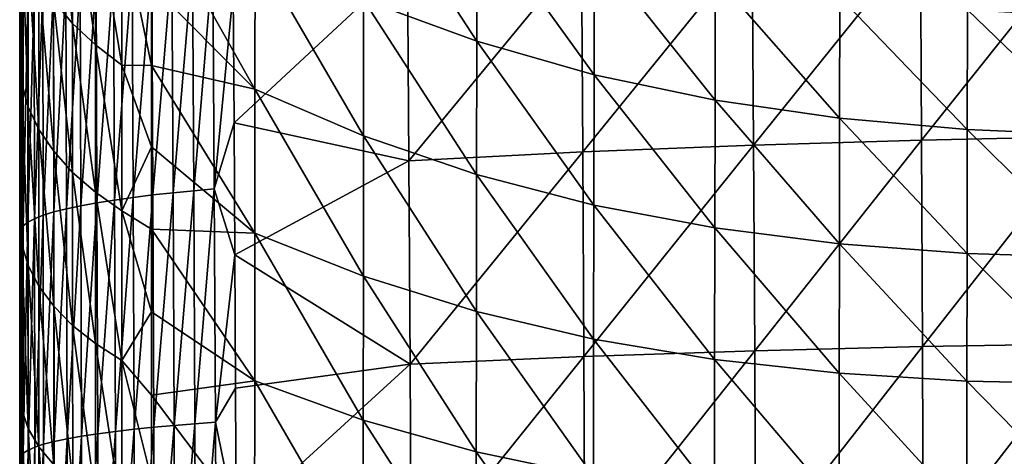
# Model space of a CAD drawing. Header units: metres. Extents: x -24 to 72, y -247 to 22.
# Tile 366 of 573: x -15.5 to -5.15, y -32.27 to -27.68. Entities that reach past the tile are written whole.
import ezdxf

# ---------------------------------------------------------------- set-up
doc = ezdxf.new("R2010")
doc.units = ezdxf.units.M
doc.layers.add('solid_509589_MEDIA_SW0001', color=7, linetype='CONTINUOUS')

msp = doc.modelspace()

# ---------------------------------------------------------------- linework, layer by layer
at = {"layer": 'solid_509589_MEDIA_SW0001'}
for points in [[(-15.497526, -25.741493, 288.799835), (-15.497931, -26.515589, 287.362671), (-15.497989, -27.706612, 287.904022)], [(-15.497596, -26.978422, 289.356995), (-15.497526, -25.741493, 288.799835), (-15.497989, -27.706612, 287.904022)], [(-15.497873, -27.191925, 296.32962), (-15.497729, -25.727243, 295.794861), (-15.497581, -27.733116, 294.832489)], [(-15.497729, -25.727243, 295.794861), (-15.497417, -26.312201, 294.311218), (-15.497581, -27.733116, 294.832489)], [(-15.499331, -25.827446, 281.472687), (-15.499706, -26.744677, 280.156006), (-15.4997, -27.705221, 280.70813)], [(-15.499317, -26.82909, 282.049988), (-15.499331, -25.827446, 281.472687), (-15.4997, -27.705221, 280.70813)], [(-15.498868, -25.949455, 283.410004), (-15.499317, -26.82909, 282.049988), (-15.499313, -27.848145, 282.59787)], [(-15.498863, -27.011513, 283.980042), (-15.498868, -25.949455, 283.410004), (-15.499313, -27.848145, 282.59787)], [(-15.143478, -25.939301, 275.747009), (-14.944801, -26.195423, 275.448181), (-14.944465, -27.71608, 276.464874)], [(-15.143209, -27.476841, 276.778229), (-15.143478, -25.939301, 275.747009), (-14.944465, -27.71608, 276.464874)], [(-15.499181, -27.788315, 299.848206), (-15.5, -27.461668, 301.38385), (-15.5, -26.118168, 300.942566)], [(-15.499106, -26.215109, 299.328339), (-15.499181, -27.788315, 299.848206), (-15.5, -26.118168, 300.942566)], [(-15.498379, -26.175669, 285.376953), (-15.498863, -27.011513, 283.980042), (-15.498876, -28.092047, 284.518707)], [(-15.498398, -27.300936, 285.934967), (-15.498379, -26.175669, 285.376953), (-15.498876, -28.092047, 284.518707)], [(-11.885543, -27.464169, 272.950531), (-11.884227, -26.075605, 271.896027), (-10.69655, -27.903688, 272.359131)], [(-11.884227, -26.075605, 271.896027), (-10.694796, -26.547014, 271.331116), (-10.69655, -27.903688, 272.359131)], [(-15.498519, -28.217882, 298.333679), (-15.499181, -27.788315, 299.848206), (-15.499106, -26.215109, 299.328339)], [(-15.498519, -28.217882, 298.333679), (-15.499106, -26.215109, 299.328339), (-15.498384, -26.684855, 297.828461)], [(-15.497318, -26.266836, 290.816681), (-15.497596, -26.978422, 289.356995), (-15.497705, -28.237373, 289.877472)], [(-15.497439, -27.572432, 291.351166), (-15.497318, -26.266836, 290.816681), (-15.497705, -28.237373, 289.877472)], [(-14.944801, -26.195423, 275.448181), (-14.705273, -26.438145, 275.166321), (-14.704935, -27.942823, 276.169281)], [(-14.944465, -27.71608, 276.464874), (-14.944801, -26.195423, 275.448181), (-14.704935, -27.942823, 276.169281)], [(-15.497581, -27.733116, 294.832489), (-15.497417, -26.312201, 294.311218), (-15.497499, -28.304363, 293.337921)], [(-15.497417, -26.312201, 294.311218), (-15.49733, -26.928921, 292.829559), (-15.497499, -28.304363, 293.337921)], [(-14.705273, -26.438145, 275.166321), (-14.427283, -26.665054, 274.904755), (-14.42705, -28.154881, 275.895081)], [(-14.704935, -27.942823, 276.169281), (-14.705273, -26.438145, 275.166321), (-14.42705, -28.154881, 275.895081)], [(-13.027992, -28.407681, 274.596527), (-14.115116, -27.312332, 274.970154), (-14.115116, -26.475697, 274.385345)], [(-13.027992, -28.407681, 274.596527), (-14.115116, -26.475697, 274.385345), (-13.027132, -26.937101, 273.589325)], [(-15.497931, -26.515589, 287.362671), (-15.498398, -27.300936, 285.934967), (-15.498443, -28.445763, 286.459564)], [(-15.497989, -27.706612, 287.904022), (-15.497931, -26.515589, 287.362671), (-15.498443, -28.445763, 286.459564)], [(-10.69655, -27.903688, 272.359131), (-10.694796, -26.547014, 271.331116), (-9.464845, -28.255747, 271.815216)], [(-10.694796, -26.547014, 271.331116), (-9.462843, -26.928247, 270.808319), (-9.464845, -28.255747, 271.815216)], [(-15.498519, -28.217882, 298.333679), (-15.498384, -26.684855, 297.828461), (-15.49805, -28.682413, 296.821411)], [(-15.498384, -26.684855, 297.828461), (-15.497873, -27.191925, 296.32962), (-15.49805, -28.682413, 296.821411)], [(-14.427283, -26.665054, 274.904755), (-14.115116, -27.312332, 274.970154), (-14.115116, -28.159414, 275.526489)], [(-14.42705, -28.154881, 275.895081), (-14.427283, -26.665054, 274.904755), (-14.115116, -28.159414, 275.526489)], [(-15.477752, -26.707567, 277.786407), (-15.477727, -28.349989, 278.7789), (-15.5, -26.887018, 278.41684)], [(-15.499706, -26.744677, 280.156006), (-15.5, -27.503904, 278.792633), (-15.5, -28.436295, 279.329926)], [(-15.4997, -27.705221, 280.70813), (-15.499706, -26.744677, 280.156006), (-15.5, -28.436295, 279.329926)], [(-15.410644, -28.593189, 278.420074), (-15.477727, -28.349989, 278.7789), (-15.477752, -26.707567, 277.786407)], [(-15.410644, -28.593189, 278.420074), (-15.477752, -26.707567, 277.786407), (-15.410746, -26.970467, 277.442566)], [(-6.034261, -26.811569, 303.699402), (-6.022542, -28.943228, 304.295563), (-4.293028, -26.769056, 303.687561)], [(-6.022542, -28.943228, 304.295563), (-4.284083, -28.906889, 304.286194), (-4.293028, -26.769056, 303.687561)], [(-15.477727, -28.349989, 278.7789), (-15.5, -27.503904, 278.792633), (-15.5, -26.887018, 278.41684)], [(-15.499317, -26.82909, 282.049988), (-15.4997, -27.705221, 280.70813), (-15.499699, -28.681675, 281.231964)], [(-15.499313, -27.848145, 282.59787), (-15.499317, -26.82909, 282.049988), (-15.499699, -28.681675, 281.231964)], [(-9.597278, -26.956171, 303.708618), (-9.582665, -29.068401, 304.302948), (-7.801152, -26.873053, 303.706909)], [(-9.582665, -29.068401, 304.302948), (-7.787465, -28.996225, 304.301514), (-7.801152, -26.873053, 303.706909)], [(-7.801152, -26.873053, 303.706909), (-7.787465, -28.996225, 304.301514), (-6.034261, -26.811569, 303.699402)], [(-7.787465, -28.996225, 304.301514), (-6.022542, -28.943228, 304.295563), (-6.034261, -26.811569, 303.699402)], [(-15.497596, -26.978422, 289.356995), (-15.497989, -27.706612, 287.904022), (-15.498079, -28.918261, 288.409943)], [(-15.497705, -28.237373, 289.877472), (-15.497596, -26.978422, 289.356995), (-15.498079, -28.918261, 288.409943)], [(-15.49733, -26.928921, 292.829559), (-15.497439, -27.572432, 291.351166), (-15.497602, -28.900993, 291.846863)], [(-15.497499, -28.304363, 293.337921), (-15.49733, -26.928921, 292.829559), (-15.497602, -28.900993, 291.846863)], [(-15.410746, -26.970467, 277.442566), (-15.299061, -27.227533, 277.105408), (-15.298848, -28.830931, 278.068207)], [(-15.410644, -28.593189, 278.420074), (-15.410746, -26.970467, 277.442566), (-15.298848, -28.830931, 278.068207)], [(-13.027992, -28.407681, 274.596527), (-13.027132, -26.937101, 273.589325), (-11.887068, -28.898071, 273.927826)], [(-13.027132, -26.937101, 273.589325), (-11.885543, -27.464169, 272.950531), (-11.887068, -28.898071, 273.927826)], [(-11.424363, -27.0639, 303.703278), (-11.410083, -29.16256, 304.298859), (-9.597278, -26.956171, 303.708618)], [(-11.410083, -29.16256, 304.298859), (-9.582665, -29.068401, 304.302948), (-9.597278, -26.956171, 303.708618)], [(-9.464845, -28.255747, 271.815216), (-9.462843, -26.928247, 270.808319), (-8.193263, -28.523613, 271.321228)], [(-9.462843, -26.928247, 270.808319), (-8.191207, -27.222404, 270.33017), (-8.193263, -28.523613, 271.321228)], [(-15.498863, -27.011513, 283.980042), (-15.499313, -27.848145, 282.59787), (-15.499321, -28.884171, 283.11557)], [(-15.498876, -28.092047, 284.518707), (-15.498863, -27.011513, 283.980042), (-15.499321, -28.884171, 283.11557)], [(-14.112652, -27.130442, 303.472015), (-14.100281, -29.520275, 304.16272), (-13.900319, -27.102938, 303.545624)], [(-14.100281, -29.520275, 304.16272), (-13.887199, -29.496731, 304.236603), (-13.900319, -27.102938, 303.545624)], [(-13.900319, -27.102938, 303.545624), (-13.887199, -29.496731, 304.236603), (-13.684937, -27.078197, 303.5979)], [(-13.887199, -29.496731, 304.236603), (-13.671237, -29.475523, 304.28891), (-13.684937, -27.078197, 303.5979)], [(-13.684937, -27.078197, 303.5979), (-13.671237, -29.475523, 304.28891), (-13.469865, -27.056492, 303.629517)], [(-13.671237, -29.475523, 304.28891), (-13.455714, -29.456881, 304.320404), (-13.469865, -27.056492, 303.629517)], [(-13.469865, -27.056492, 303.629517), (-13.455714, -29.456881, 304.320404), (-13.255541, -27.388344, 303.748993)], [(-13.255541, -27.388344, 303.748993), (-13.24717, -28.761162, 304.147827), (-11.424363, -27.0639, 303.703278)], [(-13.24717, -28.761162, 304.147827), (-11.410083, -29.16256, 304.298859), (-11.424363, -27.0639, 303.703278)], [(-15.49805, -28.682413, 296.821411), (-15.497873, -27.191925, 296.32962), (-15.497783, -29.178921, 295.311798)], [(-15.497873, -27.191925, 296.32962), (-15.497581, -27.733116, 294.832489), (-15.497783, -29.178921, 295.311798)], [(-14.697011, -27.226765, 303.125427), (-14.688023, -29.602665, 303.813812), (-14.514097, -27.1926, 303.260925)], [(-14.688023, -29.602665, 303.813812), (-14.503807, -29.573441, 303.950348), (-14.514097, -27.1926, 303.260925)], [(-14.514097, -27.1926, 303.260925), (-14.503807, -29.573441, 303.950348), (-14.318346, -27.160418, 303.376923)], [(-14.503807, -29.573441, 303.950348), (-14.30692, -29.545918, 304.067108), (-14.318346, -27.160418, 303.376923)], [(-14.318346, -27.160418, 303.376923), (-14.30692, -29.545918, 304.067108), (-14.112652, -27.130442, 303.472015)], [(-14.30692, -29.545918, 304.067108), (-14.100281, -29.520275, 304.16272), (-14.112652, -27.130442, 303.472015)], [(-15.498398, -27.300936, 285.934967), (-15.498876, -28.092047, 284.518707), (-15.498907, -29.190643, 285.025208)], [(-15.498443, -28.445763, 286.459564), (-15.498398, -27.300936, 285.934967), (-15.498907, -29.190643, 285.025208)], [(-15.299061, -27.227533, 277.105408), (-15.143209, -27.476841, 276.778229), (-15.142883, -29.06144, 277.726715)], [(-15.298848, -28.830931, 278.068207), (-15.299061, -27.227533, 277.105408), (-15.142883, -29.06144, 277.726715)], [(-15.145867, -27.339577, 302.62323), (-15.141192, -29.699297, 303.306732), (-15.014787, -27.300365, 302.804108)], [(-15.141192, -29.699297, 303.306732), (-15.008676, -29.665682, 303.489532), (-15.014787, -27.300365, 302.804108)], [(-15.014787, -27.300365, 302.804108), (-15.008676, -29.665682, 303.489532), (-14.864604, -27.262732, 302.972382)], [(-15.008676, -29.665682, 303.489532), (-14.85703, -29.633448, 303.659424), (-14.864604, -27.262732, 302.972382)], [(-14.864604, -27.262732, 302.972382), (-14.85703, -29.633448, 303.659424), (-14.697011, -27.226765, 303.125427)], [(-14.85703, -29.633448, 303.659424), (-14.688023, -29.602665, 303.813812), (-14.697011, -27.226765, 303.125427)], [(-13.027992, -28.407681, 274.596527), (-14.115116, -28.159414, 275.526489), (-14.115116, -27.312332, 274.970154)], [(-8.193263, -28.523613, 271.321228), (-8.191207, -27.222404, 270.33017), (-6.884387, -28.713303, 270.881653)], [(-8.191207, -27.222404, 270.33017), (-6.882442, -27.435286, 269.901489), (-6.884387, -28.713303, 270.881653)], [(-15.346331, -27.422516, 302.234497), (-15.344149, -29.770494, 302.913361), (-15.256616, -27.380306, 302.432404)], [(-15.344149, -29.770494, 302.913361), (-15.253273, -29.734247, 303.113739), (-15.256616, -27.380306, 302.432404)], [(-15.256616, -27.380306, 302.432404), (-15.253273, -29.734247, 303.113739), (-15.145867, -27.339577, 302.62323)], [(-15.253273, -29.734247, 303.113739), (-15.141192, -29.699297, 303.306732), (-15.145867, -27.339577, 302.62323)], [(-13.455714, -29.456881, 304.320404), (-13.24717, -28.761162, 304.147827), (-13.255541, -27.388344, 303.748993)], [(-15.5, -27.461668, 301.38385), (-15.5, -28.82155, 301.792084), (-15.490991, -27.557575, 301.625854)], [(-15.499267, -29.388245, 300.322235), (-15.5, -28.82155, 301.792084), (-15.5, -27.461668, 301.38385)], [(-15.499181, -27.788315, 299.848206), (-15.499267, -29.388245, 300.322235), (-15.5, -27.461668, 301.38385)], [(-15.477727, -28.349989, 278.7789), (-15.5, -28.436295, 279.329926), (-15.5, -27.503904, 278.792633)], [(-15.490991, -27.557575, 301.625854), (-15.490844, -29.886595, 302.296356), (-15.462877, -27.5112, 301.828674)], [(-15.490844, -29.886595, 302.296356), (-15.462314, -29.84672, 302.502045), (-15.462877, -27.5112, 301.828674)], [(-15.462877, -27.5112, 301.828674), (-15.462314, -29.84672, 302.502045), (-15.414923, -27.466164, 302.032349)], [(-15.462314, -29.84672, 302.502045), (-15.413676, -29.808002, 302.708527), (-15.414923, -27.466164, 302.032349)], [(-15.414923, -27.466164, 302.032349), (-15.413676, -29.808002, 302.708527), (-15.346331, -27.422516, 302.234497)], [(-15.413676, -29.808002, 302.708527), (-15.344149, -29.770494, 302.913361), (-15.346331, -27.422516, 302.234497)], [(-15.143209, -27.476841, 276.778229), (-14.944465, -27.71608, 276.464874), (-14.944061, -29.282608, 277.399689)], [(-15.142883, -29.06144, 277.726715), (-15.143209, -27.476841, 276.778229), (-14.944061, -29.282608, 277.399689)], [(-11.887068, -28.898071, 273.927826), (-11.885543, -27.464169, 272.950531), (-10.698506, -29.304224, 273.311523)], [(-11.885543, -27.464169, 272.950531), (-10.69655, -27.903688, 272.359131), (-10.698506, -29.304224, 273.311523)], [(-6.884387, -28.713303, 270.881653), (-6.882442, -27.435286, 269.901489), (-5.542617, -28.832724, 270.502563)], [(-6.882442, -27.435286, 269.901489), (-5.540914, -27.574518, 269.528839), (-5.542617, -28.832724, 270.502563)], [(-15.5, -28.82155, 301.792084), (-15.490844, -29.886595, 302.296356), (-15.490991, -27.557575, 301.625854)], [(-15.497439, -27.572432, 291.351166), (-15.497705, -28.237373, 289.877472), (-15.49785, -29.517973, 290.360382)], [(-15.497602, -28.900993, 291.846863), (-15.497439, -27.572432, 291.351166), (-15.49785, -29.517973, 290.360382)], [(-5.542617, -28.832724, 270.502563), (-5.540914, -27.574518, 269.528839), (-4.174594, -28.890707, 270.190796)], [(-5.540914, -27.574518, 269.528839), (-4.173231, -27.648624, 269.219574), (-4.174594, -28.890707, 270.190796)], [(-15.4997, -27.705221, 280.70813), (-15.5, -28.436295, 279.329926), (-15.5, -29.376232, 279.83551)], [(-15.499699, -28.681675, 281.231964), (-15.4997, -27.705221, 280.70813), (-15.5, -29.376232, 279.83551)], [(-15.497989, -27.706612, 287.904022), (-15.498443, -28.445763, 286.459564), (-15.498513, -29.609747, 286.949951)], [(-15.498079, -28.918261, 288.409943), (-15.497989, -27.706612, 287.904022), (-15.498513, -29.609747, 286.949951)], [(-14.944465, -27.71608, 276.464874), (-14.704935, -27.942823, 276.169281), (-14.704535, -29.492241, 277.091248)], [(-14.944061, -29.282608, 277.399689), (-14.944465, -27.71608, 276.464874), (-14.704535, -29.492241, 277.091248)], [(-15.498675, -29.777092, 298.793976), (-15.499267, -29.388245, 300.322235), (-15.499181, -27.788315, 299.848206)], [(-15.498675, -29.777092, 298.793976), (-15.499181, -27.788315, 299.848206), (-15.498519, -28.217882, 298.333679)], [(-15.497783, -29.178921, 295.311798), (-15.497581, -27.733116, 294.832489), (-15.497707, -29.703621, 293.80545)], [(-15.497581, -27.733116, 294.832489), (-15.497499, -28.304363, 293.337921), (-15.497707, -29.703621, 293.80545)], [(-15.499313, -27.848145, 282.59787), (-15.499699, -28.681675, 281.231964), (-15.499701, -29.673582, 281.726837)], [(-15.499321, -28.884171, 283.11557), (-15.499313, -27.848145, 282.59787), (-15.499701, -29.673582, 281.726837)], [(-10.698506, -29.304224, 273.311523), (-10.69655, -27.903688, 272.359131), (-9.466985, -29.626326, 272.747925)], [(-10.69655, -27.903688, 272.359131), (-9.464845, -28.255747, 271.815216), (-9.466985, -29.626326, 272.747925)], [(-14.704935, -27.942823, 276.169281), (-14.42705, -28.154881, 275.895081), (-14.426774, -29.68837, 276.805206)], [(-14.704535, -29.492241, 277.091248), (-14.704935, -27.942823, 276.169281), (-14.426774, -29.68837, 276.805206)], [(-15.498876, -28.092047, 284.518707), (-15.499321, -28.884171, 283.11557), (-15.49934, -29.936733, 283.602386)], [(-15.498907, -29.190643, 285.025208), (-15.498876, -28.092047, 284.518707), (-15.49934, -29.936733, 283.602386)], [(-15.498675, -29.777092, 298.793976), (-15.498519, -28.217882, 298.333679), (-15.498255, -30.198347, 297.269257)], [(-15.498519, -28.217882, 298.333679), (-15.49805, -28.682413, 296.821411), (-15.498255, -30.198347, 297.269257)], [(-15.497705, -28.237373, 289.877472), (-15.498079, -28.918261, 288.409943), (-15.498201, -30.150146, 288.879547)], [(-15.49785, -29.517973, 290.360382), (-15.497705, -28.237373, 289.877472), (-15.498201, -30.150146, 288.879547)], [(-14.42705, -28.154881, 275.895081), (-14.115116, -28.159414, 275.526489), (-14.115116, -29.015566, 276.053925)], [(-14.426774, -29.68837, 276.805206), (-14.42705, -28.154881, 275.895081), (-14.115116, -29.015566, 276.053925)], [(-13.028992, -29.922142, 275.521881), (-14.115116, -29.015566, 276.053925), (-14.115116, -28.159414, 275.526489)], [(-13.028992, -29.922142, 275.521881), (-14.115116, -28.159414, 275.526489), (-13.027992, -28.407681, 274.596527)], [(-15.477727, -28.349989, 278.7789), (-15.477695, -30.0403, 279.682251), (-15.5, -28.436295, 279.329926)], [(-15.497499, -28.304363, 293.337921), (-15.497602, -28.900993, 291.846863), (-15.497801, -30.252161, 292.302948)], [(-15.497707, -29.703621, 293.80545), (-15.497499, -28.304363, 293.337921), (-15.497801, -30.252161, 292.302948)], [(-15.410519, -30.262445, 279.309509), (-15.477695, -30.0403, 279.682251), (-15.477727, -28.349989, 278.7789)], [(-15.410519, -30.262445, 279.309509), (-15.477727, -28.349989, 278.7789), (-15.410644, -28.593189, 278.420074)], [(-9.466985, -29.626326, 272.747925), (-9.464845, -28.255747, 271.815216), (-8.195372, -29.867752, 272.239441)], [(-9.464845, -28.255747, 271.815216), (-8.193263, -28.523613, 271.321228), (-8.195372, -29.867752, 272.239441)], [(-15.477695, -30.0403, 279.682251), (-15.5, -29.376232, 279.83551), (-15.5, -28.436295, 279.329926)], [(-15.498443, -28.445763, 286.459564), (-15.498907, -29.190643, 285.025208), (-15.498957, -30.306887, 285.49884)], [(-15.498513, -29.609747, 286.949951), (-15.498443, -28.445763, 286.459564), (-15.498957, -30.306887, 285.49884)], [(-13.028992, -29.922142, 275.521881), (-13.027992, -28.407681, 274.596527), (-11.888787, -30.373653, 274.825165)], [(-13.027992, -28.407681, 274.596527), (-11.887068, -28.898071, 273.927826), (-11.888787, -30.373653, 274.825165)], [(-8.195372, -29.867752, 272.239441), (-8.193263, -28.523613, 271.321228), (-6.886307, -30.034641, 271.790222)], [(-8.193263, -28.523613, 271.321228), (-6.884387, -28.713303, 270.881653), (-6.886307, -30.034641, 271.790222)], [(-15.410644, -28.593189, 278.420074), (-15.298848, -28.830931, 278.068207), (-15.298594, -30.479542, 278.943939)], [(-15.410519, -30.262445, 279.309509), (-15.410644, -28.593189, 278.420074), (-15.298594, -30.479542, 278.943939)], [(-15.499699, -28.681675, 281.231964), (-15.5, -29.376232, 279.83551), (-15.5, -30.322788, 280.309357)], [(-15.499701, -29.673582, 281.726837), (-15.499699, -28.681675, 281.231964), (-15.5, -30.322788, 280.309357)], [(-15.498255, -30.198347, 297.269257), (-15.49805, -28.682413, 296.821411), (-15.498015, -30.649258, 295.748291)], [(-15.49805, -28.682413, 296.821411), (-15.497783, -29.178921, 295.311798), (-15.498015, -30.649258, 295.748291)], [(-13.455714, -29.456881, 304.320404), (-13.239406, -30.149511, 304.514008), (-13.24717, -28.761162, 304.147827)], [(-13.24717, -28.761162, 304.147827), (-13.239406, -30.149511, 304.514008), (-11.410083, -29.16256, 304.298859)], [(-6.886307, -30.034641, 271.790222), (-6.884387, -28.713303, 270.881653), (-5.544243, -30.135059, 271.405792)], [(-6.884387, -28.713303, 270.881653), (-5.542617, -28.832724, 270.502563), (-5.544243, -30.135059, 271.405792)], [(-15.5, -28.82155, 301.792084), (-15.5, -30.197857, 302.166962), (-15.490844, -29.886595, 302.296356)], [(-15.499267, -29.388245, 300.322235), (-15.5, -30.197857, 302.166962), (-15.5, -28.82155, 301.792084)], [(-15.298848, -28.830931, 278.068207), (-15.142883, -29.06144, 277.726715), (-15.142501, -30.68998, 278.589172)], [(-15.298594, -30.479542, 278.943939), (-15.298848, -28.830931, 278.068207), (-15.142501, -30.68998, 278.589172)], [(-5.544243, -30.135059, 271.405792), (-5.542617, -28.832724, 270.502563), (-4.175861, -30.178013, 271.092438)], [(-5.542617, -28.832724, 270.502563), (-4.174594, -28.890707, 270.190796), (-4.175861, -30.178013, 271.092438)], [(-15.499321, -28.884171, 283.11557), (-15.499701, -29.673582, 281.726837), (-15.49971, -30.680483, 282.192139)], [(-15.49934, -29.936733, 283.602386), (-15.499321, -28.884171, 283.11557), (-15.49971, -30.680483, 282.192139)], [(-15.498079, -28.918261, 288.409943), (-15.498513, -29.609747, 286.949951), (-15.498608, -30.79249, 287.405365)], [(-15.498201, -30.150146, 288.879547), (-15.498079, -28.918261, 288.409943), (-15.498608, -30.79249, 287.405365)], [(-15.497602, -28.900993, 291.846863), (-15.49785, -29.517973, 290.360382), (-15.49803, -30.819849, 290.804932)], [(-15.497801, -30.252161, 292.302948), (-15.497602, -28.900993, 291.846863), (-15.49803, -30.819849, 290.804932)], [(-11.888787, -30.373653, 274.825165), (-11.887068, -28.898071, 273.927826), (-10.700637, -30.745005, 274.185669)], [(-11.887068, -28.898071, 273.927826), (-10.698506, -29.304224, 273.311523), (-10.700637, -30.745005, 274.185669)], [(-7.787465, -28.996225, 304.301514), (-7.776083, -31.159315, 304.822327), (-6.022542, -28.943228, 304.295563)], [(-7.776083, -31.159315, 304.822327), (-6.01297, -31.114624, 304.817749), (-6.022542, -28.943228, 304.295563)], [(-6.022542, -28.943228, 304.295563), (-6.01297, -31.114624, 304.817749), (-4.284083, -28.906889, 304.286194)], [(-6.01297, -31.114624, 304.817749), (-4.276881, -31.084257, 304.810669), (-4.284083, -28.906889, 304.286194)], [(-15.142883, -29.06144, 277.726715), (-14.944061, -29.282608, 277.399689), (-14.943593, -30.891861, 278.249451)], [(-15.142501, -30.68998, 278.589172), (-15.142883, -29.06144, 277.726715), (-14.943593, -30.891861, 278.249451)], [(-14.426774, -29.68837, 276.805206), (-14.115116, -29.015566, 276.053925), (-14.115116, -29.879782, 276.552277)], [(-13.028992, -29.922142, 275.521881), (-14.115116, -29.879782, 276.552277), (-14.115116, -29.015566, 276.053925)], [(-11.410083, -29.16256, 304.298859), (-11.397699, -31.301228, 304.820435), (-9.582665, -29.068401, 304.302948)], [(-11.397699, -31.301228, 304.820435), (-9.570267, -31.220657, 304.823456), (-9.582665, -29.068401, 304.302948)], [(-9.582665, -29.068401, 304.302948), (-9.570267, -31.220657, 304.823456), (-7.787465, -28.996225, 304.301514)], [(-9.570267, -31.220657, 304.823456), (-7.776083, -31.159315, 304.822327), (-7.787465, -28.996225, 304.301514)], [(-13.239406, -30.149511, 304.514008), (-11.397699, -31.301228, 304.820435), (-11.410083, -29.16256, 304.298859)], [(-15.498907, -29.190643, 285.025208), (-15.49934, -29.936733, 283.602386), (-15.499371, -31.005398, 284.057617)], [(-15.498957, -30.306887, 285.49884), (-15.498907, -29.190643, 285.025208), (-15.499371, -31.005398, 284.057617)], [(-15.498015, -30.649258, 295.748291), (-15.497783, -29.178921, 295.311798), (-15.497949, -31.126333, 294.231293)], [(-15.497783, -29.178921, 295.311798), (-15.497707, -29.703621, 293.80545), (-15.497949, -31.126333, 294.231293)], [(-15.477695, -30.0403, 279.682251), (-15.5, -30.322788, 280.309357), (-15.5, -29.376232, 279.83551)], [(-14.944061, -29.282608, 277.399689), (-14.704535, -29.492241, 277.091248), (-14.704073, -31.083223, 277.929108)], [(-14.943593, -30.891861, 278.249451), (-14.944061, -29.282608, 277.399689), (-14.704073, -31.083223, 277.929108)], [(-10.700637, -30.745005, 274.185669), (-10.698506, -29.304224, 273.311523), (-9.469226, -31.036459, 273.603912)], [(-10.698506, -29.304224, 273.311523), (-9.466985, -29.626326, 272.747925), (-9.469226, -31.036459, 273.603912)], [(-15.499267, -29.388245, 300.322235), (-15.499362, -31.014513, 300.749512), (-15.5, -30.197857, 302.166962)], [(-15.498848, -31.36211, 299.208466), (-15.499362, -31.014513, 300.749512), (-15.499267, -29.388245, 300.322235)], [(-15.498848, -31.36211, 299.208466), (-15.499267, -29.388245, 300.322235), (-15.498675, -29.777092, 298.793976)], [(-13.887199, -29.496731, 304.236603), (-13.875484, -31.943405, 304.828522), (-13.671237, -29.475523, 304.28891)], [(-13.875484, -31.943405, 304.828522), (-13.659126, -31.925743, 304.880859), (-13.671237, -29.475523, 304.28891)], [(-13.671237, -29.475523, 304.28891), (-13.659126, -31.925743, 304.880859), (-13.455714, -29.456881, 304.320404)], [(-13.659126, -31.925743, 304.880859), (-13.443305, -31.910185, 304.91214), (-13.455714, -29.456881, 304.320404)], [(-13.455714, -29.456881, 304.320404), (-13.443305, -31.910185, 304.91214), (-13.239406, -30.149511, 304.514008)], [(-15.49785, -29.517973, 290.360382), (-15.498201, -30.150146, 288.879547), (-15.498351, -31.401888, 289.312042)], [(-15.49803, -30.819849, 290.804932), (-15.49785, -29.517973, 290.360382), (-15.498351, -31.401888, 289.312042)], [(-14.704535, -29.492241, 277.091248), (-14.426774, -29.68837, 276.805206), (-14.426458, -31.262323, 277.632111)], [(-14.704073, -31.083223, 277.929108), (-14.704535, -29.492241, 277.091248), (-14.426458, -31.262323, 277.632111)], [(-14.688023, -29.602665, 303.813812), (-14.679617, -32.031448, 304.4039), (-14.503807, -29.573441, 303.950348)], [(-14.679617, -32.031448, 304.4039), (-14.494297, -32.00716, 304.541199), (-14.503807, -29.573441, 303.950348)], [(-14.503807, -29.573441, 303.950348), (-14.494297, -32.00716, 304.541199), (-14.30692, -29.545918, 304.067108)], [(-14.494297, -32.00716, 304.541199), (-14.296482, -31.984295, 304.658508), (-14.30692, -29.545918, 304.067108)], [(-14.30692, -29.545918, 304.067108), (-14.296482, -31.984295, 304.658508), (-14.100281, -29.520275, 304.16272)], [(-14.296482, -31.984295, 304.658508), (-14.089111, -31.962984, 304.754486), (-14.100281, -29.520275, 304.16272)], [(-14.100281, -29.520275, 304.16272), (-14.089111, -31.962984, 304.754486), (-13.887199, -29.496731, 304.236603)], [(-14.089111, -31.962984, 304.754486), (-13.875484, -31.943405, 304.828522), (-13.887199, -29.496731, 304.236603)], [(-15.499701, -29.673582, 281.726837), (-15.5, -30.322788, 280.309357), (-15.5, -31.275185, 280.751556)], [(-15.49971, -30.680483, 282.192139), (-15.499701, -29.673582, 281.726837), (-15.5, -31.275185, 280.751556)], [(-15.498513, -29.609747, 286.949951), (-15.498957, -30.306887, 285.49884), (-15.499023, -31.440359, 285.938751)], [(-15.498608, -30.79249, 287.405365), (-15.498513, -29.609747, 286.949951), (-15.499023, -31.440359, 285.938751)], [(-15.141192, -29.699297, 303.306732), (-15.136672, -32.111874, 303.892914), (-15.008676, -29.665682, 303.489532)], [(-15.136672, -32.111874, 303.892914), (-15.002831, -32.083874, 304.077301), (-15.008676, -29.665682, 303.489532)], [(-15.008676, -29.665682, 303.489532), (-15.002831, -32.083874, 304.077301), (-14.85703, -29.633448, 303.659424)], [(-15.002831, -32.083874, 304.077301), (-14.849867, -32.057045, 304.248505), (-14.85703, -29.633448, 303.659424)], [(-14.85703, -29.633448, 303.659424), (-14.849867, -32.057045, 304.248505), (-14.688023, -29.602665, 303.813812)], [(-14.849867, -32.057045, 304.248505), (-14.679617, -32.031448, 304.4039), (-14.688023, -29.602665, 303.813812)], [(-14.426774, -29.68837, 276.805206), (-14.115116, -29.879782, 276.552277), (-14.115116, -30.750689, 277.021179)], [(-14.426458, -31.262323, 277.632111), (-14.426774, -29.68837, 276.805206), (-14.115116, -30.750689, 277.021179)], [(-9.469226, -31.036459, 273.603912), (-9.466985, -29.626326, 272.747925), (-8.197488, -31.251436, 273.082245)], [(-9.466985, -29.626326, 272.747925), (-8.195372, -29.867752, 272.239441), (-8.197488, -31.251436, 273.082245)], [(-15.498848, -31.36211, 299.208466), (-15.498675, -29.777092, 298.793976), (-15.498483, -31.739361, 297.672333)], [(-15.498675, -29.777092, 298.793976), (-15.498255, -30.198347, 297.269257), (-15.498483, -31.739361, 297.672333)], [(-15.497707, -29.703621, 293.80545), (-15.497801, -30.252161, 292.302948), (-15.498033, -31.625565, 292.718506)], [(-15.497949, -31.126333, 294.231293), (-15.497707, -29.703621, 293.80545), (-15.498033, -31.625565, 292.718506)], [(-15.413676, -29.808002, 302.708527), (-15.412434, -32.202595, 303.2883), (-15.344149, -29.770494, 302.913361)], [(-15.412434, -32.202595, 303.2883), (-15.341993, -32.171268, 303.495514), (-15.344149, -29.770494, 302.913361)], [(-15.344149, -29.770494, 302.913361), (-15.341993, -32.171268, 303.495514), (-15.253273, -29.734247, 303.113739)], [(-15.341993, -32.171268, 303.495514), (-15.250006, -32.141018, 303.698029), (-15.253273, -29.734247, 303.113739)], [(-15.253273, -29.734247, 303.113739), (-15.250006, -32.141018, 303.698029), (-15.141192, -29.699297, 303.306732)], [(-15.250006, -32.141018, 303.698029), (-15.136672, -32.111874, 303.892914), (-15.141192, -29.699297, 303.306732)], [(-15.5, -31.590782, 302.508301), (-15.490693, -32.268265, 302.870911), (-15.490844, -29.886595, 302.296356)], [(-15.5, -30.197857, 302.166962), (-15.5, -31.590782, 302.508301), (-15.490844, -29.886595, 302.296356)], [(-15.490844, -29.886595, 302.296356), (-15.490693, -32.268265, 302.870911), (-15.462314, -29.84672, 302.502045)], [(-15.490693, -32.268265, 302.870911), (-15.461746, -32.234943, 303.079254), (-15.462314, -29.84672, 302.502045)], [(-15.462314, -29.84672, 302.502045), (-15.461746, -32.234943, 303.079254), (-15.413676, -29.808002, 302.708527)], [(-15.461746, -32.234943, 303.079254), (-15.412434, -32.202595, 303.2883), (-15.413676, -29.808002, 302.708527)], [(-13.030123, -31.476847, 276.362427), (-14.115116, -30.750689, 277.021179), (-14.115116, -29.879782, 276.552277)], [(-13.030123, -31.476847, 276.362427), (-14.115116, -29.879782, 276.552277), (-13.028992, -29.922142, 275.521881)], [(-8.197488, -31.251436, 273.082245), (-8.195372, -29.867752, 272.239441), (-6.888151, -31.396097, 272.624542)], [(-8.195372, -29.867752, 272.239441), (-6.886307, -30.034641, 271.790222), (-6.888151, -31.396097, 272.624542)], [(-15.49934, -29.936733, 283.602386), (-15.49971, -30.680483, 282.192139), (-15.499723, -31.70192, 282.627136)], [(-15.499371, -31.005398, 284.057617), (-15.49934, -29.936733, 283.602386), (-15.499723, -31.70192, 282.627136)], [(-13.030123, -31.476847, 276.362427), (-13.028992, -29.922142, 275.521881), (-11.890682, -31.887262, 275.639832)], [(-13.028992, -29.922142, 275.521881), (-11.888787, -30.373653, 274.825165), (-11.890682, -31.887262, 275.639832)], [(-15.477695, -30.0403, 279.682251), (-15.477654, -31.775501, 280.492828), (-15.5, -30.322788, 280.309357)], [(-15.410372, -31.975191, 280.107361), (-15.477654, -31.775501, 280.492828), (-15.477695, -30.0403, 279.682251)], [(-15.410372, -31.975191, 280.107361), (-15.477695, -30.0403, 279.682251), (-15.410519, -30.262445, 279.309509)], [(-6.888151, -31.396097, 272.624542), (-6.886307, -30.034641, 271.790222), (-5.545743, -31.478527, 272.235748)], [(-6.886307, -30.034641, 271.790222), (-5.544243, -30.135059, 271.405792), (-5.545743, -31.478527, 272.235748)], [(-15.499362, -31.014513, 300.749512), (-15.5, -31.590782, 302.508301), (-15.5, -30.197857, 302.166962)], [(-15.498201, -30.150146, 288.879547), (-15.498608, -30.79249, 287.405365), (-15.498723, -31.993595, 287.824982)], [(-15.498351, -31.401888, 289.312042), (-15.498201, -30.150146, 288.879547), (-15.498723, -31.993595, 287.824982)], [(-15.498483, -31.739361, 297.672333), (-15.498255, -30.198347, 297.269257), (-15.498275, -32.143761, 296.141052)], [(-15.498255, -30.198347, 297.269257), (-15.498015, -30.649258, 295.748291), (-15.498275, -32.143761, 296.141052)], [(-13.443305, -31.910185, 304.91214), (-13.232266, -31.553291, 304.847168), (-13.239406, -30.149511, 304.514008)], [(-13.239406, -30.149511, 304.514008), (-13.232266, -31.553291, 304.847168), (-11.397699, -31.301228, 304.820435)], [(-5.545743, -31.478527, 272.235748), (-5.544243, -30.135059, 271.405792), (-4.176992, -31.507763, 271.9216)], [(-5.544243, -30.135059, 271.405792), (-4.175861, -30.178013, 271.092438), (-4.176992, -31.507763, 271.9216)], [(-15.498957, -30.306887, 285.49884), (-15.499371, -31.005398, 284.057617), (-15.499411, -32.089725, 284.48053)], [(-15.499023, -31.440359, 285.938751), (-15.498957, -30.306887, 285.49884), (-15.499411, -32.089725, 284.48053)], [(-15.497801, -30.252161, 292.302948), (-15.49803, -30.819849, 290.804932), (-15.498237, -32.142628, 291.210205)], [(-15.498033, -31.625565, 292.718506), (-15.497801, -30.252161, 292.302948), (-15.498237, -32.142628, 291.210205)], [(-15.410519, -30.262445, 279.309509), (-15.298594, -30.479542, 278.943939), (-15.298302, -32.170288, 279.729218)], [(-15.410372, -31.975191, 280.107361), (-15.410519, -30.262445, 279.309509), (-15.298302, -32.170288, 279.729218)], [(-15.477654, -31.775501, 280.492828), (-15.5, -31.275185, 280.751556), (-15.5, -30.322788, 280.309357)], [(-11.890682, -31.887262, 275.639832), (-11.888787, -30.373653, 274.825165), (-10.702911, -32.222412, 274.978943)], [(-11.888787, -30.373653, 274.825165), (-10.700637, -30.745005, 274.185669), (-10.702911, -32.222412, 274.978943)], [(-15.298594, -30.479542, 278.943939), (-15.142501, -30.68998, 278.589172), (-15.142064, -32.359352, 279.362274)], [(-15.298302, -32.170288, 279.729218), (-15.298594, -30.479542, 278.943939), (-15.142064, -32.359352, 279.362274)], [(-15.49971, -30.680483, 282.192139), (-15.5, -31.275185, 280.751556), (-15.5, -32.2327, 281.162201)], [(-15.499723, -31.70192, 282.627136), (-15.49971, -30.680483, 282.192139), (-15.5, -32.2327, 281.162201)], [(-15.498275, -32.143761, 296.141052), (-15.498015, -30.649258, 295.748291), (-15.498217, -32.57214, 294.614563)], [(-15.498015, -30.649258, 295.748291), (-15.497949, -31.126333, 294.231293), (-15.498217, -32.57214, 294.614563)], [(-15.142501, -30.68998, 278.589172), (-14.943593, -30.891861, 278.249451), (-14.943061, -32.540695, 279.010956)], [(-15.142064, -32.359352, 279.362274), (-15.142501, -30.68998, 278.589172), (-14.943061, -32.540695, 279.010956)], [(-15.498608, -30.79249, 287.405365), (-15.499023, -31.440359, 285.938751), (-15.499104, -32.590645, 286.344269)], [(-15.498723, -31.993595, 287.824982), (-15.498608, -30.79249, 287.405365), (-15.499104, -32.590645, 286.344269)], [(-15.49803, -30.819849, 290.804932), (-15.498351, -31.401888, 289.312042), (-15.498525, -32.6731, 289.706604)], [(-15.498237, -32.142628, 291.210205), (-15.49803, -30.819849, 290.804932), (-15.498525, -32.6731, 289.706604)], [(-14.426458, -31.262323, 277.632111), (-14.115116, -30.750689, 277.021179), (-14.115116, -31.627306, 277.460632)], [(-13.030123, -31.476847, 276.362427), (-14.115116, -31.627306, 277.460632), (-14.115116, -30.750689, 277.021179)], [(-10.702911, -32.222412, 274.978943), (-10.700637, -30.745005, 274.185669), (-9.471527, -32.482624, 274.380615)], [(-10.700637, -30.745005, 274.185669), (-9.469226, -31.036459, 273.603912), (-9.471527, -32.482624, 274.380615)], [(-14.943593, -30.891861, 278.249451), (-14.704073, -31.083223, 277.929108), (-14.703552, -32.712601, 278.67981)], [(-14.943061, -32.540695, 279.010956), (-14.943593, -30.891861, 278.249451), (-14.703552, -32.712601, 278.67981)], [(-15.499362, -31.014513, 300.749512), (-15.499465, -32.666737, 301.12912), (-15.5, -31.590782, 302.508301)], [(-15.499371, -31.005398, 284.057617), (-15.499723, -31.70192, 282.627136), (-15.499741, -32.737438, 283.031219)], [(-15.499411, -32.089725, 284.48053), (-15.499371, -31.005398, 284.057617), (-15.499741, -32.737438, 283.031219)], [(-15.499033, -32.972565, 299.576202), (-15.499465, -32.666737, 301.12912), (-15.499362, -31.014513, 300.749512)], [(-15.499033, -32.972565, 299.576202), (-15.499362, -31.014513, 300.749512), (-15.498848, -31.36211, 299.208466)], [(-9.471527, -32.482624, 274.380615), (-9.469226, -31.036459, 273.603912), (-8.199564, -32.671288, 273.847137)], [(-9.469226, -31.036459, 273.603912), (-8.197488, -31.251436, 273.082245), (-8.199564, -32.671288, 273.847137)], [(-15.497949, -31.126333, 294.231293), (-15.498033, -31.625565, 292.718506), (-15.498289, -33.020844, 293.092712)], [(-15.498217, -32.57214, 294.614563), (-15.497949, -31.126333, 294.231293), (-15.498289, -33.020844, 293.092712)], [(-14.704073, -31.083223, 277.929108), (-14.426458, -31.262323, 277.632111), (-14.426103, -32.873539, 278.372803)], [(-14.703552, -32.712601, 278.67981), (-14.704073, -31.083223, 277.929108), (-14.426103, -32.873539, 278.372803)], [(-7.776083, -31.159315, 304.822327), (-7.767146, -33.361443, 305.267609), (-6.01297, -31.114624, 304.817749)], [(-7.767146, -33.361443, 305.267609), (-6.005675, -33.324856, 305.264313), (-6.01297, -31.114624, 304.817749)], [(-6.01297, -31.114624, 304.817749), (-6.005675, -33.324856, 305.264313), (-4.276881, -31.084257, 304.810669)], [(-6.005675, -33.324856, 305.264313), (-4.27153, -33.300236, 305.259247), (-4.276881, -31.084257, 304.810669)], [(-11.397699, -31.301228, 304.820435), (-11.387329, -33.479073, 305.266388), (-9.570267, -31.220657, 304.823456)], [(-11.387329, -33.479073, 305.266388), (-9.560219, -33.412083, 305.268463), (-9.570267, -31.220657, 304.823456)], [(-9.570267, -31.220657, 304.823456), (-9.560219, -33.412083, 305.268463), (-7.776083, -31.159315, 304.822327)], [(-9.560219, -33.412083, 305.268463), (-7.767146, -33.361443, 305.267609), (-7.776083, -31.159315, 304.822327)], [(-15.477654, -31.775501, 280.492828), (-15.5, -32.2327, 281.162201), (-15.5, -31.275185, 280.751556)], [(-14.426458, -31.262323, 277.632111), (-14.115116, -31.627306, 277.460632), (-14.115116, -32.508621, 277.870514)], [(-14.426103, -32.873539, 278.372803), (-14.426458, -31.262323, 277.632111), (-14.115116, -32.508621, 277.870514)], [(-13.232266, -31.553291, 304.847168), (-13.225774, -32.973114, 305.147186), (-11.397699, -31.301228, 304.820435)], [(-13.225774, -32.973114, 305.147186), (-11.387329, -33.479073, 305.266388), (-11.397699, -31.301228, 304.820435)], [(-8.199564, -32.671288, 273.847137), (-8.197488, -31.251436, 273.082245), (-6.889869, -32.794472, 273.382019)], [(-8.197488, -31.251436, 273.082245), (-6.888151, -31.396097, 272.624542), (-6.889869, -32.794472, 273.382019)], [(-15.499023, -31.440359, 285.938751), (-15.499411, -32.089725, 284.48053), (-15.499459, -33.189285, 284.870392)], [(-15.499104, -32.590645, 286.344269), (-15.499023, -31.440359, 285.938751), (-15.499459, -33.189285, 284.870392)], [(-15.499033, -32.972565, 299.576202), (-15.498848, -31.36211, 299.208466), (-15.498727, -33.305092, 298.029694)], [(-15.498351, -31.401888, 289.312042), (-15.498723, -31.993595, 287.824982), (-15.498857, -33.212662, 288.208008)], [(-15.498525, -32.6731, 289.706604), (-15.498351, -31.401888, 289.312042), (-15.498857, -33.212662, 288.208008)], [(-15.498848, -31.36211, 299.208466), (-15.498483, -31.739361, 297.672333), (-15.498727, -33.305092, 298.029694)], [(-6.889869, -32.794472, 273.382019), (-6.888151, -31.396097, 272.624542), (-5.547071, -32.860134, 272.989777)], [(-6.888151, -31.396097, 272.624542), (-5.545743, -31.478527, 272.235748), (-5.547071, -32.860134, 272.989777)], [(-13.031379, -33.068157, 277.115234), (-14.115116, -31.627306, 277.460632), (-13.030123, -31.476847, 276.362427)], [(-13.443305, -31.910185, 304.91214), (-13.225774, -32.973114, 305.147186), (-13.232266, -31.553291, 304.847168)], [(-13.031379, -33.068157, 277.115234), (-13.030123, -31.476847, 276.362427), (-11.892735, -33.435242, 276.36908)], [(-13.030123, -31.476847, 276.362427), (-11.890682, -31.887262, 275.639832), (-11.892735, -33.435242, 276.36908)], [(-5.547071, -32.860134, 272.989777), (-5.545743, -31.478527, 272.235748), (-4.177946, -32.877174, 272.675476)], [(-5.545743, -31.478527, 272.235748), (-4.176992, -31.507763, 271.9216), (-4.177946, -32.877174, 272.675476)], [(-15.5, -31.590782, 302.508301), (-15.5, -33.000847, 302.815765), (-15.490693, -32.268265, 302.870911)], [(-15.499465, -32.666737, 301.12912), (-15.5, -33.000847, 302.815765), (-15.5, -31.590782, 302.508301)], [(-15.498033, -31.625565, 292.718506), (-15.498237, -32.142628, 291.210205), (-15.498466, -33.485935, 291.575378)], [(-15.498289, -33.020844, 293.092712), (-15.498033, -31.625565, 292.718506), (-15.498466, -33.485935, 291.575378)], [(-13.031379, -33.068157, 277.115234), (-14.115116, -32.508621, 277.870514), (-14.115116, -31.627306, 277.460632)], [(-15.499723, -31.70192, 282.627136), (-15.5, -32.2327, 281.162201), (-15.5, -33.194653, 281.541382)], [(-15.499741, -32.737438, 283.031219), (-15.499723, -31.70192, 282.627136), (-15.5, -33.194653, 281.541382)], [(-15.498727, -33.305092, 298.029694), (-15.498483, -31.739361, 297.672333), (-15.498551, -33.662079, 296.489197)], [(-15.498483, -31.739361, 297.672333), (-15.498275, -32.143761, 296.141052), (-15.498551, -33.662079, 296.489197)], [(-15.477654, -31.775501, 280.492828), (-15.477605, -33.552589, 281.207062), (-15.5, -32.2327, 281.162201)], [(-15.410203, -33.728386, 280.810089), (-15.477605, -33.552589, 281.207062), (-15.477654, -31.775501, 280.492828)], [(-15.410203, -33.728386, 280.810089), (-15.477654, -31.775501, 280.492828), (-15.410372, -31.975191, 280.107361)], [(-14.296482, -31.984295, 304.658508), (-14.28712, -34.474331, 305.14859), (-14.089111, -31.962984, 304.754486)], [(-14.28712, -34.474331, 305.14859), (-14.079243, -34.457344, 305.24472), (-14.089111, -31.962984, 304.754486)], [(-14.089111, -31.962984, 304.754486), (-14.079243, -34.457344, 305.24472), (-13.875484, -31.943405, 304.828522)], [(-14.079243, -34.457344, 305.24472), (-13.865287, -34.441723, 305.318787), (-13.875484, -31.943405, 304.828522)], [(-13.875484, -31.943405, 304.828522), (-13.865287, -34.441723, 305.318787), (-13.659126, -31.925743, 304.880859)], [(-13.865287, -34.441723, 305.318787), (-13.648727, -34.427612, 305.371063), (-13.659126, -31.925743, 304.880859)], [(-13.659126, -31.925743, 304.880859), (-13.648727, -34.427612, 305.371063), (-13.443305, -31.910185, 304.91214)], [(-13.648727, -34.427612, 305.371063), (-13.43277, -34.415154, 305.402161), (-13.443305, -31.910185, 304.91214)], [(-13.443305, -31.910185, 304.91214), (-13.43277, -34.415154, 305.402161), (-13.225774, -32.973114, 305.147186)], [(-11.892735, -33.435242, 276.36908), (-11.890682, -31.887262, 275.639832), (-10.7053, -33.73283, 275.688782)], [(-11.890682, -31.887262, 275.639832), (-10.702911, -32.222412, 274.978943), (-10.7053, -33.73283, 275.688782)], [(-15.498723, -31.993595, 287.824982), (-15.499104, -32.590645, 286.344269), (-15.499199, -33.757324, 286.714569)], [(-15.498857, -33.212662, 288.208008), (-15.498723, -31.993595, 287.824982), (-15.499199, -33.757324, 286.714569)], [(-15.410372, -31.975191, 280.107361), (-15.298302, -32.170288, 279.729218), (-15.297971, -33.900093, 280.420654)], [(-15.410203, -33.728386, 280.810089), (-15.410372, -31.975191, 280.107361), (-15.297971, -33.900093, 280.420654)], [(-15.002831, -32.083874, 304.077301), (-14.997291, -34.553757, 304.564819), (-14.849867, -32.057045, 304.248505)], [(-14.997291, -34.553757, 304.564819), (-14.843164, -34.532337, 304.737), (-14.849867, -32.057045, 304.248505)], [(-14.849867, -32.057045, 304.248505), (-14.843164, -34.532337, 304.737), (-14.679617, -32.031448, 304.4039)], [(-14.843164, -34.532337, 304.737), (-14.671858, -34.511917, 304.893127), (-14.679617, -32.031448, 304.4039)], [(-14.679617, -32.031448, 304.4039), (-14.671858, -34.511917, 304.893127), (-14.494297, -32.00716, 304.541199)], [(-14.671858, -34.511917, 304.893127), (-14.485641, -34.492558, 305.030945), (-14.494297, -32.00716, 304.541199)], [(-14.494297, -32.00716, 304.541199), (-14.485641, -34.492558, 305.030945), (-14.296482, -31.984295, 304.658508)], [(-14.485641, -34.492558, 305.030945), (-14.28712, -34.474331, 305.14859), (-14.296482, -31.984295, 304.658508)], [(-15.499411, -32.089725, 284.48053), (-15.499741, -32.737438, 283.031219), (-15.499763, -33.786579, 283.403656)], [(-15.499459, -33.189285, 284.870392), (-15.499411, -32.089725, 284.48053), (-15.499763, -33.786579, 283.403656)], [(-15.498237, -32.142628, 291.210205), (-15.498525, -32.6731, 289.706604), (-15.498717, -33.963394, 290.062378)], [(-15.498466, -33.485935, 291.575378), (-15.498237, -32.142628, 291.210205), (-15.498717, -33.963394, 290.062378)], [(-15.498551, -33.662079, 296.489197), (-15.498275, -32.143761, 296.141052), (-15.498503, -34.04068, 294.954376)], [(-15.498275, -32.143761, 296.141052), (-15.498217, -32.57214, 294.614563), (-15.498503, -34.04068, 294.954376)], [(-15.412434, -32.202595, 303.2883), (-15.4112, -34.648788, 303.769043), (-15.341993, -32.171268, 303.495514)], [(-15.4112, -34.648788, 303.769043), (-15.339875, -34.623684, 303.978333), (-15.341993, -32.171268, 303.495514)], [(-15.341993, -32.171268, 303.495514), (-15.339875, -34.623684, 303.978333), (-15.250006, -32.141018, 303.698029)], [(-15.339875, -34.623684, 303.978333), (-15.246831, -34.599457, 304.182709), (-15.250006, -32.141018, 303.698029)], [(-15.298302, -32.170288, 279.729218), (-15.142064, -32.359352, 279.362274), (-15.141573, -34.066441, 280.042755)], [(-15.297971, -33.900093, 280.420654), (-15.298302, -32.170288, 279.729218), (-15.141573, -34.066441, 280.042755)], [(-15.250006, -32.141018, 303.698029), (-15.246831, -34.599457, 304.182709), (-15.136672, -32.111874, 303.892914)], [(-15.246831, -34.599457, 304.182709), (-15.132333, -34.576141, 304.37915), (-15.136672, -32.111874, 303.892914)], [(-15.136672, -32.111874, 303.892914), (-15.132333, -34.576141, 304.37915), (-15.002831, -32.083874, 304.077301)], [(-15.132333, -34.576141, 304.37915), (-14.997291, -34.553757, 304.564819), (-15.002831, -32.083874, 304.077301)], [(-15.477605, -33.552589, 281.207062), (-15.5, -33.194653, 281.541382), (-15.5, -32.2327, 281.162201)], [(-15.5, -34.428123, 303.08905), (-15.490541, -34.70145, 303.346985), (-15.490693, -32.268265, 302.870911)], [(-15.5, -33.000847, 302.815765), (-15.5, -34.428123, 303.08905), (-15.490693, -32.268265, 302.870911)], [(-15.490693, -32.268265, 302.870911), (-15.490541, -34.70145, 303.346985), (-15.461746, -32.234943, 303.079254)], [(-15.490541, -34.70145, 303.346985), (-15.461178, -34.674728, 303.557709), (-15.461746, -32.234943, 303.079254)], [(-15.461746, -32.234943, 303.079254), (-15.461178, -34.674728, 303.557709), (-15.412434, -32.202595, 303.2883)], [(-15.461178, -34.674728, 303.557709), (-15.4112, -34.648788, 303.769043), (-15.412434, -32.202595, 303.2883)], [(-10.7053, -33.73283, 275.688782), (-10.702911, -32.222412, 274.978943), (-9.473849, -33.961296, 275.0755)], [(-10.702911, -32.222412, 274.978943), (-9.471527, -32.482624, 274.380615), (-9.473849, -33.961296, 275.0755)]]:
    msp.add_3dface(points, dxfattribs=at)

doc.saveas('drawing.dxf')
